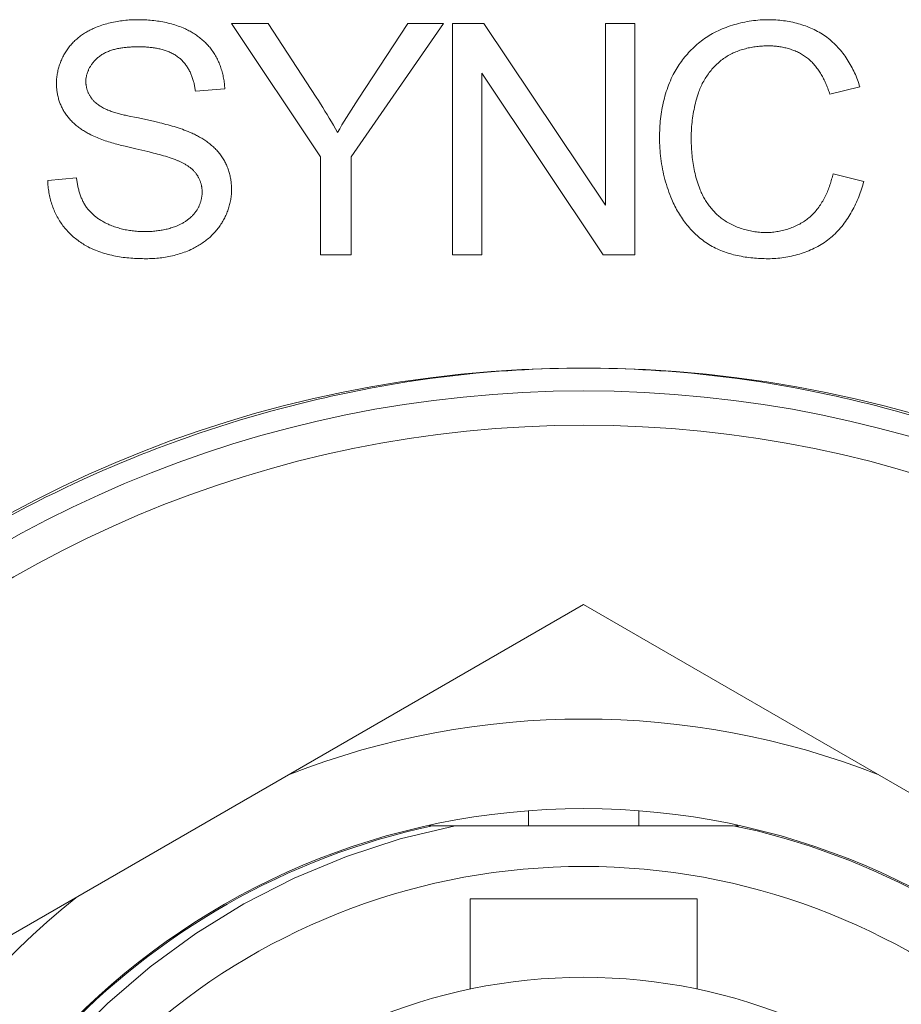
# Model space of a CAD drawing. Header units: millimetres. Extents: x 3925 to 5043, y -86 to 778.
# Tile 307 of 325: x 4845.78 to 4847.7, y 375.79 to 377.94. Entities that reach past the tile are written whole.
import ezdxf

# ---------------------------------------------------------------- set-up
doc = ezdxf.new("R2010")
doc.units = ezdxf.units.MM
doc.header["$LTSCALE"] = 46.255
for name, color, linetype in [('61-8RRB5G101DXF_CONTINUOUS_LINE', 7, 'CONTINUOUS'), ('792-MOLEX-73DXF_CONTINUOUS_LINE', 7, 'CONTINUOUS'), ('H30K-IO-LABEDXF_CONTINUOUS_LINE', 7, 'CONTINUOUS'), ('H30K-REAR-CODXF_CONTINUOUS_LINE', 7, 'CONTINUOUS'), ('LABEL-IO-H30DXF_CONTINUOUS_LINE', 7, 'CONTINUOUS')]:
    doc.layers.add(name, color=color, linetype=linetype)

msp = doc.modelspace()

# ---------------------------------------------------------------- linework, layer by layer
at = {"layer": '61-8RRB5G101DXF_CONTINUOUS_LINE', "color": 7, "linetype": 'Continuous', "lineweight": 0}
for p, q in [((4845.2588, 375.6526), (4847.0088, 376.663)), ((4847.0088, 376.663), (4848.7588, 375.6526))]:
    msp.add_line(p, q, dxfattribs=at)
msp.add_circle((4847.0088, 374.6423), 1.575, dxfattribs=at)
for start, end in [(68.7749, 111.2251), (128.7749, 171.2251)]:
    msp.add_arc((4847.0088, 374.6423), 1.7707, start, end, dxfattribs=at)
at = {"layer": '792-MOLEX-73DXF_CONTINUOUS_LINE', "color": 7, "linetype": 'Continuous', "lineweight": 0}
for p, q in [((4846.8882, 376.2124), (4846.8882, 376.1798)), ((4847.1295, 376.2124), (4847.1295, 376.1798)), ((4846.6716, 376.1798), (4847.335, 376.1798)), ((4847.3461, 376.1798), (4847.3388, 376.1798)), ((4846.7612, 376.0202), (4847.2565, 376.0202)), ((4846.7612, 376.0202), (4846.7612, 375.8231)), ((4847.2565, 376.0202), (4847.2565, 375.8231))]:
    msp.add_line(p, q, dxfattribs=at)
for points in [[(4845.8823, 375.7044), (4845.9689, 375.7918), (4846.0622, 375.872), (4846.1617, 375.9447), (4846.2667, 376.0094), (4846.3766, 376.0655), (4846.4907, 376.1128), (4846.6083, 376.151), (4846.7286, 376.1798)], [(4847.335, 376.1798), (4847.3526, 376.1762), (4847.3701, 376.1724), (4847.3876, 376.1685)]]:
    msp.add_lwpolyline(points, dxfattribs=at)
msp.add_circle((4847.0088, 374.6423), 1.2065, dxfattribs=at)
for radius, start, end in [(1.5725, 102.1111, 241.1628), (1.5725, 77.5943, 77.8889), (1.5725, 298.8372, 76.0639), (1.4487, 288.0439, 251.9561)]:
    msp.add_arc((4847.0088, 374.6423), radius, start, end, dxfattribs=at)
at = {"layer": 'H30K-IO-LABEDXF_CONTINUOUS_LINE', "color": 7, "linetype": 'Continuous', "lineweight": 0}
for p, q in [((4846.2395, 377.9323), (4846.3199, 377.9323)), ((4846.4342, 377.6411), (4846.2395, 377.9323)), ((4846.703, 377.9323), (4846.5012, 377.6411)), ((4846.5167, 377.7674), (4846.625, 377.9323)), ((4846.625, 377.9323), (4846.703, 377.9323)), ((4846.7225, 377.9323), (4846.7912, 377.9323)), ((4846.7225, 377.4271), (4846.7225, 377.9323)), ((4846.7912, 377.9323), (4847.0562, 377.5357)), ((4847.0562, 377.9323), (4847.1204, 377.9323)), ((4847.0562, 377.5357), (4847.0562, 377.9323)), ((4847.1204, 377.9323), (4847.1204, 377.4271)), ((4847.0517, 377.4271), (4846.7867, 377.8236)), ((4846.7867, 377.8236), (4846.7867, 377.4271)), ((4846.2252, 377.7897), (4846.161, 377.7848)), ((4847.6119, 377.7937), (4847.5463, 377.7782)), ((4846.5064, 377.7514), (4846.5167, 377.7674)), ((4846.0162, 377.7303), (4846.0319, 377.727)), ((4846.0396, 377.7254), (4846.0695, 377.7187)), ((4846.0309, 377.6586), (4846.008, 377.6641)), ((4846.0569, 377.6525), (4846.0309, 377.6586)), ((4846.4342, 377.4271), (4846.4342, 377.6411)), ((4846.5012, 377.6411), (4846.5012, 377.4271)), ((4845.8385, 377.5894), (4845.9013, 377.595)), ((4847.5533, 377.6043), (4847.6204, 377.5874)), ((4846.5012, 377.4271), (4846.4342, 377.4271)), ((4846.7867, 377.4271), (4846.7225, 377.4271)), ((4847.1204, 377.4271), (4847.0517, 377.4271)), ((4846.7984, 377.1706), (4846.8246, 377.1727)), ((4847.1932, 377.1727), (4847.2192, 377.1706))]:
    msp.add_line(p, q, dxfattribs=at)
for points in [[(4845.9427, 377.9234), (4845.9462, 377.9248), (4845.9497, 377.9262), (4845.9533, 377.9275), (4845.9569, 377.9287), (4845.9605, 377.9299), (4845.9641, 377.931), (4845.9678, 377.932), (4845.9714, 377.933), (4845.9751, 377.9339), (4845.9788, 377.9347), (4845.9825, 377.9355), (4845.9863, 377.9363), (4845.99, 377.9369), (4845.9938, 377.9375), (4845.9975, 377.9381), (4846.0013, 377.9386), (4846.0051, 377.9391), (4846.0089, 377.9395), (4846.0127, 377.9398), (4846.0165, 377.9401), (4846.0202, 377.9403), (4846.024, 377.9405), (4846.0278, 377.9406), (4846.0316, 377.9407), (4846.0354, 377.9407)], [(4846.0354, 377.9407), (4846.0392, 377.9407), (4846.0431, 377.9406), (4846.047, 377.9405), (4846.0509, 377.9404), (4846.0548, 377.9402), (4846.0587, 377.9399), (4846.0626, 377.9396), (4846.0665, 377.9392), (4846.0704, 377.9388), (4846.0743, 377.9383), (4846.0782, 377.9378), (4846.082, 377.9372), (4846.0859, 377.9366), (4846.0897, 377.9359), (4846.0936, 377.9351), (4846.0974, 377.9343), (4846.1012, 377.9334), (4846.105, 377.9325), (4846.1087, 377.9315), (4846.1125, 377.9304), (4846.1162, 377.9293), (4846.1199, 377.9281), (4846.1236, 377.9268), (4846.1272, 377.9255), (4846.1308, 377.9241), (4846.1344, 377.9226)], [(4846.3199, 377.9323), (4846.4247, 377.7718), (4846.4296, 377.7642), (4846.4344, 377.7566), (4846.4392, 377.7489), (4846.444, 377.7412), (4846.4487, 377.7335), (4846.4533, 377.7257), (4846.4579, 377.7179), (4846.4625, 377.7101), (4846.4669, 377.7022), (4846.4714, 377.6944)], [(4847.2903, 377.9103), (4847.2944, 377.9125), (4847.2986, 377.9146), (4847.3028, 377.9166), (4847.3071, 377.9186), (4847.3114, 377.9205), (4847.3157, 377.9223), (4847.3201, 377.924), (4847.3246, 377.9256), (4847.329, 377.9271), (4847.3335, 377.9286), (4847.3381, 377.93), (4847.3426, 377.9313), (4847.3472, 377.9325), (4847.3518, 377.9336), (4847.3564, 377.9347), (4847.3611, 377.9356), (4847.3657, 377.9365), (4847.3704, 377.9373), (4847.3751, 377.938), (4847.3798, 377.9387), (4847.3845, 377.9392), (4847.3892, 377.9397), (4847.3939, 377.9401), (4847.3985, 377.9404), (4847.4032, 377.9406), (4847.4079, 377.9407), (4847.4126, 377.9407)], [(4847.4126, 377.9407), (4847.4166, 377.9407), (4847.4207, 377.9406), (4847.4248, 377.9404), (4847.4288, 377.9402), (4847.4329, 377.9399), (4847.437, 377.9395), (4847.4411, 377.9391), (4847.4452, 377.9386), (4847.4493, 377.938), (4847.4534, 377.9374), (4847.4574, 377.9366), (4847.4615, 377.9359), (4847.4656, 377.935), (4847.4696, 377.9341), (4847.4736, 377.9331), (4847.4776, 377.932), (4847.4816, 377.9308), (4847.4855, 377.9296), (4847.4895, 377.9283), (4847.4933, 377.927), (4847.4972, 377.9255), (4847.501, 377.924), (4847.5048, 377.9224), (4847.5085, 377.9207), (4847.5122, 377.919), (4847.5159, 377.9171), (4847.5195, 377.9152), (4847.523, 377.9133), (4847.5265, 377.9112), (4847.53, 377.9091), (4847.5334, 377.9068), (4847.5367, 377.9045), (4847.5399, 377.9022)], [(4845.8793, 377.8729), (4845.8808, 377.8751), (4845.8823, 377.8772), (4845.8838, 377.8793), (4845.8855, 377.8814), (4845.8871, 377.8834), (4845.8888, 377.8854), (4845.8906, 377.8874), (4845.8924, 377.8894), (4845.8942, 377.8913), (4845.8961, 377.8931), (4845.8981, 377.895), (4845.9, 377.8968), (4845.902, 377.8985), (4845.9041, 377.9003), (4845.9061, 377.9019), (4845.9082, 377.9036), (4845.9104, 377.9052), (4845.9125, 377.9068), (4845.9147, 377.9083), (4845.917, 377.9098), (4845.9192, 377.9112), (4845.9215, 377.9127), (4845.9238, 377.914), (4845.9261, 377.9154), (4845.9284, 377.9166), (4845.9308, 377.9179), (4845.9331, 377.9191), (4845.9355, 377.9202), (4845.9379, 377.9213), (4845.9403, 377.9224), (4845.9427, 377.9234)], [(4846.1344, 377.9226), (4846.1369, 377.9215), (4846.1394, 377.9204), (4846.1419, 377.9192), (4846.1444, 377.918), (4846.1468, 377.9167), (4846.1493, 377.9154), (4846.1517, 377.914), (4846.1541, 377.9126), (4846.1565, 377.9112), (4846.1589, 377.9097), (4846.1612, 377.9082), (4846.1635, 377.9066), (4846.1658, 377.905), (4846.168, 377.9033), (4846.1702, 377.9016), (4846.1724, 377.8999), (4846.1746, 377.8981), (4846.1767, 377.8963), (4846.1788, 377.8944), (4846.1808, 377.8925), (4846.1828, 377.8906), (4846.1848, 377.8886), (4846.1867, 377.8866), (4846.1886, 377.8846), (4846.1904, 377.8825), (4846.1922, 377.8804), (4846.1939, 377.8782), (4846.1956, 377.8761), (4846.1972, 377.8738), (4846.1988, 377.8716), (4846.2003, 377.8693)], [(4847.2046, 377.821), (4847.2065, 377.8247), (4847.2085, 377.8283), (4847.2106, 377.8319), (4847.2127, 377.8354), (4847.215, 377.839), (4847.2173, 377.8425), (4847.2196, 377.8459), (4847.2221, 377.8493), (4847.2246, 377.8527), (4847.2271, 377.856), (4847.2298, 377.8593), (4847.2325, 377.8626), (4847.2352, 377.8657), (4847.2381, 377.8689), (4847.2409, 377.8719), (4847.2439, 377.875), (4847.2469, 377.8779), (4847.2499, 377.8808), (4847.253, 377.8837), (4847.2562, 377.8864), (4847.2594, 377.8892), (4847.2627, 377.8918), (4847.266, 377.8944), (4847.2693, 377.8969), (4847.2727, 377.8993), (4847.2761, 377.9017), (4847.2796, 377.9039), (4847.2831, 377.9061), (4847.2867, 377.9082), (4847.2903, 377.9103)], [(4847.5399, 377.9022), (4847.5432, 377.8997), (4847.5463, 377.8971), (4847.5495, 377.8945), (4847.5525, 377.8917), (4847.5555, 377.8889), (4847.5585, 377.8861), (4847.5613, 377.8831), (4847.5641, 377.8801), (4847.5669, 377.877), (4847.5696, 377.8739), (4847.5722, 377.8707), (4847.5748, 377.8674), (4847.5773, 377.8641), (4847.5797, 377.8607), (4847.5821, 377.8573), (4847.5844, 377.8538), (4847.5867, 377.8503), (4847.5888, 377.8467), (4847.591, 377.8431), (4847.593, 377.8395), (4847.595, 377.8358), (4847.5969, 377.8321), (4847.5987, 377.8284), (4847.6005, 377.8246), (4847.6021, 377.8208), (4847.6038, 377.817), (4847.6053, 377.8131), (4847.6068, 377.8093), (4847.6082, 377.8054), (4847.6095, 377.8015), (4847.6107, 377.7976), (4847.6119, 377.7937)], [(4845.8576, 377.8013), (4845.8576, 377.8038), (4845.8577, 377.8064), (4845.8578, 377.809), (4845.858, 377.8116), (4845.8583, 377.8142), (4845.8586, 377.8168), (4845.859, 377.8194), (4845.8594, 377.822), (4845.8598, 377.8246), (4845.8604, 377.8271), (4845.8609, 377.8297), (4845.8616, 377.8323), (4845.8622, 377.8348), (4845.8629, 377.8373), (4845.8637, 377.8398), (4845.8645, 377.8424), (4845.8654, 377.8448), (4845.8663, 377.8473), (4845.8673, 377.8498), (4845.8683, 377.8522), (4845.8693, 377.8546), (4845.8704, 377.857), (4845.8716, 377.8593), (4845.8728, 377.8617), (4845.874, 377.864), (4845.8753, 377.8662), (4845.8766, 377.8685), (4845.8779, 377.8707), (4845.8793, 377.8729)], [(4846.038, 377.8815), (4846.0357, 377.8814), (4846.0334, 377.8814), (4846.0311, 377.8814), (4846.0287, 377.8813), (4846.0264, 377.8813), (4846.0241, 377.8812), (4846.0217, 377.8811), (4846.0194, 377.881), (4846.017, 377.8808), (4846.0147, 377.8807), (4846.0123, 377.8805), (4846.0099, 377.8803), (4846.0076, 377.88), (4846.0052, 377.8797), (4846.0029, 377.8794), (4846.0005, 377.8791), (4845.9982, 377.8788), (4845.9959, 377.8784), (4845.9935, 377.8779), (4845.9912, 377.8775), (4845.9889, 377.877), (4845.9867, 377.8765), (4845.9844, 377.8759), (4845.9821, 377.8753), (4845.9799, 377.8746), (4845.9777, 377.8739), (4845.9755, 377.8732), (4845.9733, 377.8724), (4845.9712, 377.8716), (4845.9691, 377.8707), (4845.967, 377.8698), (4845.9649, 377.8688), (4845.9629, 377.8678), (4845.9609, 377.8668), (4845.9589, 377.8656), (4845.9569, 377.8645), (4845.955, 377.8632), (4845.9532, 377.862), (4845.9513, 377.8606), (4845.9495, 377.8592)], [(4846.126, 377.857), (4846.1242, 377.8585), (4846.1223, 377.8599), (4846.1204, 377.8612), (4846.1185, 377.8625), (4846.1165, 377.8638), (4846.1145, 377.865), (4846.1124, 377.8661), (4846.1104, 377.8672), (4846.1082, 377.8682), (4846.1061, 377.8692), (4846.1039, 377.8702), (4846.1017, 377.8711), (4846.0995, 377.8719), (4846.0973, 377.8728), (4846.095, 377.8735), (4846.0927, 377.8743), (4846.0904, 377.8749), (4846.0881, 377.8756), (4846.0858, 377.8762), (4846.0834, 377.8768), (4846.0811, 377.8773), (4846.0787, 377.8778), (4846.0763, 377.8782), (4846.0739, 377.8787), (4846.0715, 377.8791), (4846.0691, 377.8794), (4846.0667, 377.8797), (4846.0643, 377.88), (4846.0619, 377.8803), (4846.0595, 377.8805), (4846.0571, 377.8807), (4846.0546, 377.8809), (4846.0522, 377.8811), (4846.0498, 377.8812), (4846.0474, 377.8813), (4846.0451, 377.8814), (4846.0427, 377.8814), (4846.0403, 377.8814), (4846.038, 377.8815)], [(4846.2003, 377.8693), (4846.2019, 377.8669), (4846.2034, 377.8645), (4846.2049, 377.862), (4846.2063, 377.8594), (4846.2076, 377.8569), (4846.209, 377.8543), (4846.2102, 377.8517), (4846.2114, 377.849), (4846.2126, 377.8463), (4846.2137, 377.8436), (4846.2148, 377.8409), (4846.2158, 377.8382), (4846.2167, 377.8354), (4846.2176, 377.8326), (4846.2185, 377.8298), (4846.2193, 377.827), (4846.2201, 377.8242), (4846.2208, 377.8214), (4846.2214, 377.8185), (4846.222, 377.8156), (4846.2226, 377.8128), (4846.2231, 377.8099), (4846.2236, 377.807), (4846.224, 377.8041), (4846.2243, 377.8013), (4846.2246, 377.7984), (4846.2248, 377.7955), (4846.225, 377.7926), (4846.2252, 377.7897)], [(4847.4114, 377.8836), (4847.4084, 377.8836), (4847.4053, 377.8835), (4847.4022, 377.8834), (4847.3991, 377.8832), (4847.396, 377.883), (4847.3929, 377.8827), (4847.3898, 377.8824), (4847.3867, 377.8821), (4847.3836, 377.8817), (4847.3805, 377.8812), (4847.3774, 377.8807), (4847.3743, 377.8801), (4847.3712, 377.8795), (4847.3681, 377.8789), (4847.3651, 377.8782), (4847.362, 377.8774), (4847.359, 377.8766), (4847.356, 377.8757), (4847.353, 377.8748), (4847.35, 377.8738), (4847.3471, 377.8727), (4847.3442, 377.8716), (4847.3413, 377.8705), (4847.3384, 377.8693), (4847.3356, 377.868), (4847.3328, 377.8667), (4847.33, 377.8653), (4847.3273, 377.8638), (4847.3246, 377.8623), (4847.322, 377.8608), (4847.3194, 377.8591), (4847.3168, 377.8575), (4847.3143, 377.8557)], [(4847.4954, 377.8584), (4847.4933, 377.8599), (4847.4912, 377.8614), (4847.489, 377.8628), (4847.4868, 377.8642), (4847.4846, 377.8655), (4847.4823, 377.8668), (4847.48, 377.868), (4847.4777, 377.8692), (4847.4754, 377.8703), (4847.473, 377.8714), (4847.4706, 377.8724), (4847.4681, 377.8734), (4847.4657, 377.8743), (4847.4632, 377.8752), (4847.4607, 377.8761), (4847.4582, 377.8769), (4847.4556, 377.8776), (4847.4531, 377.8783), (4847.4505, 377.879), (4847.4479, 377.8796), (4847.4453, 377.8801), (4847.4427, 377.8806), (4847.4401, 377.8811), (4847.4375, 377.8816), (4847.4349, 377.8819), (4847.4323, 377.8823), (4847.4297, 377.8826), (4847.427, 377.8829), (4847.4244, 377.8831), (4847.4218, 377.8833), (4847.4192, 377.8834), (4847.4166, 377.8835), (4847.414, 377.8836), (4847.4114, 377.8836)], [(4845.9495, 377.8592), (4845.9483, 377.8582), (4845.9471, 377.8572), (4845.946, 377.8562), (4845.9448, 377.8551), (4845.9437, 377.854), (4845.9426, 377.8529), (4845.9415, 377.8517), (4845.9404, 377.8505), (4845.9393, 377.8493), (4845.9383, 377.8481), (4845.9373, 377.8468), (4845.9363, 377.8455), (4845.9354, 377.8442), (4845.9344, 377.8429), (4845.9335, 377.8415), (4845.9326, 377.8402), (4845.9318, 377.8388), (4845.9309, 377.8374), (4845.9301, 377.836), (4845.9294, 377.8345), (4845.9286, 377.8331), (4845.9279, 377.8316), (4845.9273, 377.8301), (4845.9266, 377.8287), (4845.926, 377.8272), (4845.9255, 377.8257), (4845.925, 377.8241), (4845.9245, 377.8226), (4845.924, 377.8211), (4845.9236, 377.8195), (4845.9232, 377.818), (4845.9229, 377.8165), (4845.9226, 377.8149), (4845.9223, 377.8134), (4845.9221, 377.8118), (4845.922, 377.8103), (4845.9219, 377.8087), (4845.9218, 377.8072), (4845.9218, 377.8056)], [(4846.161, 377.7848), (4846.1607, 377.7869), (4846.1604, 377.789), (4846.1601, 377.7911), (4846.1598, 377.7933), (4846.1594, 377.7954), (4846.159, 377.7975), (4846.1585, 377.7996), (4846.158, 377.8017), (4846.1575, 377.8039), (4846.1569, 377.806), (4846.1563, 377.8081), (4846.1557, 377.8102), (4846.155, 377.8123), (4846.1543, 377.8144), (4846.1536, 377.8164), (4846.1528, 377.8185), (4846.152, 377.8205), (4846.1511, 377.8225), (4846.1502, 377.8245), (4846.1493, 377.8265), (4846.1483, 377.8285), (4846.1473, 377.8304), (4846.1462, 377.8323), (4846.1452, 377.8342), (4846.144, 377.8361), (4846.1429, 377.8379), (4846.1417, 377.8397), (4846.1405, 377.8415), (4846.1392, 377.8432), (4846.1379, 377.8449), (4846.1365, 377.8465), (4846.1352, 377.8482), (4846.1337, 377.8497), (4846.1323, 377.8513), (4846.1308, 377.8528), (4846.1292, 377.8542), (4846.1277, 377.8556), (4846.126, 377.857)], [(4847.3143, 377.8557), (4847.3118, 377.8539), (4847.3093, 377.852), (4847.3069, 377.85), (4847.3045, 377.848), (4847.3022, 377.846), (4847.2999, 377.8438), (4847.2976, 377.8416), (4847.2954, 377.8394), (4847.2932, 377.8371), (4847.2911, 377.8348), (4847.289, 377.8324), (4847.287, 377.83), (4847.285, 377.8276), (4847.283, 377.8251), (4847.2811, 377.8225), (4847.2793, 377.8199), (4847.2775, 377.8173), (4847.2758, 377.8147), (4847.2741, 377.812), (4847.2725, 377.8093), (4847.2709, 377.8065), (4847.2694, 377.8038), (4847.2679, 377.801), (4847.2665, 377.7981), (4847.2652, 377.7953), (4847.2639, 377.7924), (4847.2627, 377.7895), (4847.2616, 377.7866), (4847.2605, 377.7837), (4847.2595, 377.7808)], [(4847.5463, 377.7782), (4847.5455, 377.7808), (4847.5446, 377.7834), (4847.5437, 377.786), (4847.5428, 377.7886), (4847.5418, 377.7912), (4847.5408, 377.7937), (4847.5398, 377.7963), (4847.5387, 377.7989), (4847.5376, 377.8014), (4847.5364, 377.804), (4847.5353, 377.8065), (4847.5341, 377.809), (4847.5328, 377.8115), (4847.5315, 377.814), (4847.5302, 377.8165), (4847.5288, 377.8189), (4847.5274, 377.8213), (4847.526, 377.8237), (4847.5245, 377.826), (4847.523, 377.8284), (4847.5215, 377.8306), (4847.5199, 377.8329), (4847.5182, 377.8351), (4847.5166, 377.8373), (4847.5149, 377.8395), (4847.5131, 377.8416), (4847.5113, 377.8436), (4847.5095, 377.8457), (4847.5076, 377.8476), (4847.5057, 377.8496), (4847.5037, 377.8514), (4847.5017, 377.8533), (4847.4996, 377.855), (4847.4975, 377.8567), (4847.4954, 377.8584)], [(4847.1745, 377.6834), (4847.1745, 377.6885), (4847.1746, 377.6935), (4847.1748, 377.6986), (4847.175, 377.7036), (4847.1753, 377.7087), (4847.1757, 377.7138), (4847.1762, 377.7189), (4847.1767, 377.7239), (4847.1773, 377.729), (4847.178, 377.7341), (4847.1787, 377.7391), (4847.1796, 377.7441), (4847.1805, 377.7492), (4847.1815, 377.7542), (4847.1826, 377.7591), (4847.1837, 377.7641), (4847.185, 377.769), (4847.1863, 377.774), (4847.1877, 377.7788), (4847.1892, 377.7837), (4847.1908, 377.7885), (4847.1925, 377.7933), (4847.1943, 377.798), (4847.1962, 377.8027), (4847.1981, 377.8073), (4847.2002, 377.812), (4847.2023, 377.8165), (4847.2046, 377.821)], [(4845.8753, 377.7384), (4845.8741, 377.7403), (4845.873, 377.7422), (4845.8719, 377.7442), (4845.8708, 377.7462), (4845.8698, 377.7482), (4845.8688, 377.7503), (4845.8678, 377.7524), (4845.8669, 377.7545), (4845.8661, 377.7566), (4845.8653, 377.7587), (4845.8645, 377.7609), (4845.8637, 377.763), (4845.863, 377.7652), (4845.8624, 377.7674), (4845.8618, 377.7696), (4845.8612, 377.7719), (4845.8607, 377.7741), (4845.8602, 377.7763), (4845.8597, 377.7786), (4845.8593, 377.7809), (4845.8589, 377.7831), (4845.8586, 377.7854), (4845.8583, 377.7877), (4845.8581, 377.7899), (4845.8579, 377.7922), (4845.8578, 377.7945), (4845.8577, 377.7967), (4845.8576, 377.799), (4845.8576, 377.8013)], [(4845.9218, 377.8056), (4845.9218, 377.8042), (4845.9218, 377.8029), (4845.9219, 377.8015), (4845.922, 377.8001), (4845.9222, 377.7988), (4845.9224, 377.7974), (4845.9226, 377.796), (4845.9229, 377.7946), (4845.9231, 377.7933), (4845.9235, 377.7919), (4845.9238, 377.7905), (4845.9242, 377.7892), (4845.9246, 377.7878), (4845.925, 377.7865), (4845.9255, 377.7851), (4845.926, 377.7838), (4845.9265, 377.7825), (4845.9271, 377.7812), (4845.9276, 377.7799), (4845.9282, 377.7786), (4845.9289, 377.7773), (4845.9295, 377.7761), (4845.9302, 377.7749), (4845.9309, 377.7736), (4845.9317, 377.7724), (4845.9324, 377.7713), (4845.9332, 377.7701), (4845.9341, 377.769), (4845.9349, 377.7679), (4845.9358, 377.7668), (4845.9366, 377.7657), (4845.9376, 377.7647), (4845.9385, 377.7637), (4845.9394, 377.7627), (4845.9404, 377.7617), (4845.9414, 377.7608)], [(4847.2595, 377.7808), (4847.258, 377.7764), (4847.2566, 377.7719), (4847.2553, 377.7674), (4847.2541, 377.7628), (4847.2529, 377.7583), (4847.2518, 377.7537), (4847.2507, 377.7491), (4847.2498, 377.7445), (4847.2489, 377.7399), (4847.248, 377.7353), (4847.2473, 377.7306), (4847.2466, 377.7259), (4847.246, 377.7213), (4847.2454, 377.7166), (4847.2449, 377.7119), (4847.2445, 377.7072), (4847.2442, 377.7025), (4847.244, 377.6978), (4847.2438, 377.6932), (4847.2437, 377.6885), (4847.2436, 377.6838)], [(4845.9414, 377.7608), (4845.9434, 377.7591), (4845.9454, 377.7574), (4845.9474, 377.7559), (4845.9495, 377.7544), (4845.9517, 377.7529), (4845.9538, 377.7515), (4845.956, 377.7502), (4845.9583, 377.7489), (4845.9606, 377.7477), (4845.9629, 377.7465), (4845.9652, 377.7454), (4845.9676, 377.7443), (4845.97, 377.7433), (4845.9724, 377.7423), (4845.9749, 377.7413), (4845.9773, 377.7404), (4845.9798, 377.7396), (4845.9823, 377.7387), (4845.9849, 377.7379), (4845.9874, 377.7372), (4845.99, 377.7364), (4845.9926, 377.7357), (4845.9952, 377.735), (4845.9978, 377.7344), (4846.0004, 377.7337), (4846.003, 377.7331), (4846.0056, 377.7325), (4846.0082, 377.7319), (4846.0109, 377.7314), (4846.0162, 377.7303)], [(4845.9291, 377.6912), (4845.927, 377.6923), (4845.9249, 377.6935), (4845.9228, 377.6947), (4845.9207, 377.6959), (4845.9186, 377.6971), (4845.9166, 377.6984), (4845.9146, 377.6997), (4845.9126, 377.7011), (4845.9106, 377.7025), (4845.9086, 377.7039), (4845.9066, 377.7053), (4845.9047, 377.7068), (4845.9028, 377.7083), (4845.9009, 377.7098), (4845.8991, 377.7114), (4845.8972, 377.713), (4845.8954, 377.7146), (4845.8937, 377.7162), (4845.8919, 377.7179), (4845.8902, 377.7196), (4845.8885, 377.7214), (4845.8869, 377.7231), (4845.8853, 377.7249), (4845.8838, 377.7268), (4845.8822, 377.7286), (4845.8808, 377.7305), (4845.8793, 377.7324), (4845.878, 377.7344), (4845.8766, 377.7364), (4845.8753, 377.7384)], [(4846.4714, 377.6944), (4846.4762, 377.7026), (4846.4811, 377.7108), (4846.4861, 377.719), (4846.4911, 377.7271), (4846.4961, 377.7352), (4846.5012, 377.7433), (4846.5064, 377.7514)], [(4846.0319, 377.727), (4846.0371, 377.726), (4846.0396, 377.7254)], [(4846.0695, 377.7187), (4846.0786, 377.7166), (4846.0832, 377.7155), (4846.0877, 377.7144), (4846.0923, 377.7133), (4846.0968, 377.7121), (4846.1013, 377.7109), (4846.1058, 377.7097), (4846.1103, 377.7084), (4846.1148, 377.7071), (4846.1192, 377.7057), (4846.1237, 377.7043), (4846.1281, 377.7028), (4846.1325, 377.7013), (4846.1368, 377.6997), (4846.1412, 377.698), (4846.1455, 377.6963), (4846.1498, 377.6945), (4846.154, 377.6926)], [(4846.008, 377.6641), (4846.0006, 377.6659), (4845.9969, 377.6669), (4845.9932, 377.6678), (4845.9895, 377.6688), (4845.9858, 377.6698), (4845.9822, 377.6708), (4845.9785, 377.6719), (4845.9748, 377.673), (4845.9712, 377.6741), (4845.9676, 377.6752), (4845.964, 377.6764), (4845.9604, 377.6777), (4845.9568, 377.6789), (4845.9532, 377.6803), (4845.9497, 377.6817), (4845.9462, 377.6831), (4845.9427, 377.6846), (4845.9393, 377.6861), (4845.9358, 377.6878), (4845.9324, 377.6894), (4845.9291, 377.6912)], [(4846.154, 377.6926), (4846.1564, 377.6915), (4846.1587, 377.6904), (4846.1611, 377.6892), (4846.1634, 377.688), (4846.1657, 377.6868), (4846.168, 377.6855), (4846.1703, 377.6842), (4846.1726, 377.6829), (4846.1749, 377.6816), (4846.1771, 377.6802), (4846.1793, 377.6788), (4846.1816, 377.6773), (4846.1837, 377.6758), (4846.1859, 377.6743), (4846.1881, 377.6727), (4846.1902, 377.6712), (4846.1923, 377.6695), (4846.1943, 377.6679), (4846.1963, 377.6662), (4846.1983, 377.6645), (4846.2003, 377.6627), (4846.2022, 377.661), (4846.2041, 377.6591), (4846.2059, 377.6573), (4846.2077, 377.6554), (4846.2095, 377.6535), (4846.2112, 377.6515), (4846.2129, 377.6495), (4846.2145, 377.6475), (4846.2161, 377.6454), (4846.2176, 377.6433), (4846.219, 377.6412)], [(4847.2012, 377.5481), (4847.199, 377.5534), (4847.1969, 377.5588), (4847.1949, 377.5642), (4847.193, 377.5696), (4847.1912, 377.5751), (4847.1895, 377.5806), (4847.1878, 377.5862), (4847.1863, 377.5918), (4847.1849, 377.5974), (4847.1835, 377.603), (4847.1823, 377.6087), (4847.1811, 377.6144), (4847.1801, 377.6201), (4847.1791, 377.6258), (4847.1782, 377.6316), (4847.1774, 377.6373), (4847.1767, 377.6431), (4847.1761, 377.6488), (4847.1756, 377.6546), (4847.1752, 377.6604), (4847.1749, 377.6661), (4847.1747, 377.6719), (4847.1745, 377.6777), (4847.1745, 377.6834)], [(4847.2436, 377.6838), (4847.2436, 377.6794), (4847.2437, 377.675), (4847.2438, 377.6706), (4847.244, 377.6662), (4847.2442, 377.6618), (4847.2445, 377.6574), (4847.2448, 377.653), (4847.2451, 377.6486), (4847.2455, 377.6441), (4847.246, 377.6397), (4847.2466, 377.6354), (4847.2471, 377.631), (4847.2478, 377.6266), (4847.2485, 377.6222), (4847.2493, 377.6179), (4847.2501, 377.6135), (4847.251, 377.6092), (4847.252, 377.6049), (4847.253, 377.6006), (4847.2541, 377.5964), (4847.2553, 377.5921), (4847.2566, 377.5879), (4847.2579, 377.5837), (4847.2593, 377.5796), (4847.2608, 377.5755), (4847.2623, 377.5714)], [(4846.1165, 377.6351), (4846.1124, 377.6367), (4846.1082, 377.6382), (4846.104, 377.6396), (4846.0998, 377.641), (4846.0955, 377.6423), (4846.0913, 377.6436), (4846.087, 377.6448), (4846.0827, 377.646), (4846.0784, 377.6472), (4846.0741, 377.6483), (4846.0698, 377.6494), (4846.0655, 377.6505), (4846.0569, 377.6525)], [(4846.162, 377.6054), (4846.161, 377.6066), (4846.16, 377.6078), (4846.1589, 377.609), (4846.1578, 377.6102), (4846.1567, 377.6113), (4846.1556, 377.6124), (4846.1544, 377.6135), (4846.1532, 377.6146), (4846.152, 377.6156), (4846.1507, 377.6167), (4846.1495, 377.6176), (4846.1482, 377.6186), (4846.1469, 377.6196), (4846.1455, 377.6205), (4846.1442, 377.6214), (4846.1428, 377.6223), (4846.1414, 377.6231), (4846.14, 377.624), (4846.1386, 377.6248), (4846.1372, 377.6256), (4846.1358, 377.6264), (4846.1343, 377.6272), (4846.1329, 377.6279), (4846.1314, 377.6287), (4846.1299, 377.6294), (4846.1285, 377.6301), (4846.127, 377.6308), (4846.1255, 377.6314), (4846.124, 377.6321), (4846.1225, 377.6327), (4846.121, 377.6333), (4846.1195, 377.6339), (4846.118, 377.6345), (4846.1165, 377.6351)], [(4846.219, 377.6412), (4846.2204, 377.6391), (4846.2217, 377.637), (4846.223, 377.6349), (4846.2243, 377.6327), (4846.2254, 377.6305), (4846.2266, 377.6282), (4846.2277, 377.626), (4846.2287, 377.6237), (4846.2297, 377.6214), (4846.2307, 377.619), (4846.2316, 377.6167), (4846.2324, 377.6143), (4846.2333, 377.6119), (4846.234, 377.6094), (4846.2347, 377.607), (4846.2354, 377.6046), (4846.2361, 377.6021), (4846.2366, 377.5996), (4846.2372, 377.5971), (4846.2377, 377.5946), (4846.2381, 377.5921), (4846.2385, 377.5896), (4846.2389, 377.5871), (4846.2392, 377.5846), (4846.2394, 377.5821), (4846.2396, 377.5796), (4846.2398, 377.5771), (4846.2399, 377.5746), (4846.24, 377.5721), (4846.24, 377.5696)], [(4846.1758, 377.564), (4846.1758, 377.5654), (4846.1757, 377.5668), (4846.1756, 377.5682), (4846.1755, 377.5696), (4846.1754, 377.571), (4846.1752, 377.5725), (4846.175, 377.5739), (4846.1748, 377.5753), (4846.1746, 377.5767), (4846.1743, 377.5781), (4846.174, 377.5795), (4846.1736, 377.5809), (4846.1733, 377.5823), (4846.1729, 377.5837), (4846.1725, 377.5851), (4846.172, 377.5865), (4846.1715, 377.5878), (4846.171, 377.5892), (4846.1705, 377.5905), (4846.1699, 377.5919), (4846.1693, 377.5932), (4846.1687, 377.5945), (4846.1681, 377.5958), (4846.1674, 377.597), (4846.1667, 377.5983), (4846.166, 377.5995), (4846.1653, 377.6007), (4846.1645, 377.6019), (4846.1637, 377.6031), (4846.1629, 377.6042), (4846.162, 377.6054)], [(4845.8663, 377.4987), (4845.8645, 377.5015), (4845.8628, 377.5042), (4845.8611, 377.5071), (4845.8595, 377.51), (4845.858, 377.5129), (4845.8565, 377.5158), (4845.8551, 377.5188), (4845.8537, 377.5218), (4845.8524, 377.5249), (4845.8511, 377.5279), (4845.8499, 377.531), (4845.8488, 377.5342), (4845.8477, 377.5373), (4845.8467, 377.5405), (4845.8457, 377.5437), (4845.8448, 377.5469), (4845.844, 377.5501), (4845.8432, 377.5533), (4845.8425, 377.5566), (4845.8418, 377.5598), (4845.8412, 377.5631), (4845.8407, 377.5664), (4845.8402, 377.5697), (4845.8397, 377.573), (4845.8394, 377.5762), (4845.8391, 377.5795), (4845.8388, 377.5828), (4845.8386, 377.5861), (4845.8385, 377.5894)], [(4845.9013, 377.595), (4845.9016, 377.5928), (4845.9019, 377.5906), (4845.9022, 377.5884), (4845.9025, 377.5862), (4845.9029, 377.5841), (4845.9033, 377.5819), (4845.9037, 377.5797), (4845.9042, 377.5775), (4845.9046, 377.5753), (4845.9051, 377.5731), (4845.9057, 377.571), (4845.9062, 377.5688), (4845.9068, 377.5667), (4845.9074, 377.5645), (4845.9081, 377.5624), (4845.9088, 377.5603), (4845.9095, 377.5582), (4845.9103, 377.5561), (4845.9111, 377.554), (4845.9119, 377.5519), (4845.9127, 377.5499), (4845.9136, 377.5478), (4845.9146, 377.5458), (4845.9155, 377.5439), (4845.9165, 377.5419), (4845.9176, 377.5399), (4845.9187, 377.538), (4845.9198, 377.5361), (4845.9209, 377.5343), (4845.9221, 377.5324)], [(4847.5008, 377.5081), (4847.5032, 377.5101), (4847.5055, 377.5123), (4847.5078, 377.5144), (4847.51, 377.5166), (4847.5121, 377.5189), (4847.5142, 377.5213), (4847.5163, 377.5237), (4847.5183, 377.5261), (4847.5202, 377.5286), (4847.5221, 377.5312), (4847.524, 377.5338), (4847.5258, 377.5364), (4847.5275, 377.5391), (4847.5292, 377.5418), (4847.5308, 377.5445), (4847.5324, 377.5473), (4847.5339, 377.5502), (4847.5354, 377.553), (4847.5369, 377.5559), (4847.5383, 377.5588), (4847.5396, 377.5617), (4847.5409, 377.5647), (4847.5421, 377.5677), (4847.5433, 377.5707), (4847.5445, 377.5737), (4847.5456, 377.5767), (4847.5466, 377.5798), (4847.5476, 377.5828), (4847.5486, 377.5859), (4847.5495, 377.5889), (4847.5503, 377.592), (4847.5512, 377.5951), (4847.5519, 377.5981), (4847.5527, 377.6012), (4847.5533, 377.6043)], [(4847.6204, 377.5874), (4847.6193, 377.5832), (4847.6181, 377.579), (4847.6169, 377.5748), (4847.6156, 377.5707), (4847.6142, 377.5665), (4847.6128, 377.5624), (4847.6113, 377.5582), (4847.6097, 377.5541), (4847.608, 377.55), (4847.6063, 377.5459), (4847.6046, 377.5419), (4847.6027, 377.5379), (4847.6008, 377.5339), (4847.5988, 377.5299), (4847.5968, 377.526), (4847.5946, 377.5221), (4847.5925, 377.5183), (4847.5902, 377.5145), (4847.5879, 377.5107), (4847.5855, 377.507), (4847.583, 377.5033), (4847.5805, 377.4997), (4847.5779, 377.4962), (4847.5752, 377.4927), (4847.5725, 377.4893), (4847.5697, 377.486), (4847.5669, 377.4827), (4847.5639, 377.4795), (4847.5609, 377.4763), (4847.5578, 377.4733), (4847.5547, 377.4703), (4847.5515, 377.4674), (4847.5482, 377.4646), (4847.5449, 377.4619)], [(4846.1614, 377.5207), (4846.1623, 377.5219), (4846.1631, 377.5231), (4846.1639, 377.5244), (4846.1647, 377.5256), (4846.1654, 377.5269), (4846.1662, 377.5282), (4846.1669, 377.5295), (4846.1676, 377.5309), (4846.1682, 377.5322), (4846.1689, 377.5336), (4846.1695, 377.5349), (4846.1701, 377.5363), (4846.1706, 377.5377), (4846.1712, 377.5391), (4846.1717, 377.5405), (4846.1722, 377.542), (4846.1726, 377.5434), (4846.173, 377.5448), (4846.1734, 377.5463), (4846.1738, 377.5478), (4846.1741, 377.5492), (4846.1744, 377.5507), (4846.1747, 377.5522), (4846.175, 377.5536), (4846.1752, 377.5551), (4846.1754, 377.5566), (4846.1755, 377.5581), (4846.1756, 377.5595), (4846.1757, 377.561), (4846.1758, 377.5625), (4846.1758, 377.564)], [(4846.24, 377.5696), (4846.24, 377.5669), (4846.2399, 377.5641), (4846.2397, 377.5614), (4846.2395, 377.5586), (4846.2392, 377.5559), (4846.2389, 377.5531), (4846.2385, 377.5504), (4846.2381, 377.5477), (4846.2376, 377.5449), (4846.237, 377.5422), (4846.2364, 377.5395), (4846.2358, 377.5368), (4846.235, 377.5341), (4846.2343, 377.5314), (4846.2334, 377.5288), (4846.2326, 377.5261), (4846.2317, 377.5235), (4846.2307, 377.5209), (4846.2297, 377.5183), (4846.2286, 377.5157), (4846.2275, 377.5131), (4846.2263, 377.5106), (4846.2251, 377.5081), (4846.2239, 377.5056), (4846.2226, 377.5032), (4846.2212, 377.5008), (4846.2198, 377.4984), (4846.2184, 377.4961), (4846.2169, 377.4938)], [(4847.2623, 377.5714), (4847.2634, 377.5687), (4847.2645, 377.5661), (4847.2656, 377.5636), (4847.2668, 377.561), (4847.268, 377.5584), (4847.2693, 377.5559), (4847.2707, 377.5534), (4847.272, 377.5509), (4847.2735, 377.5484), (4847.275, 377.5459), (4847.2765, 377.5435), (4847.2781, 377.5411), (4847.2797, 377.5387), (4847.2814, 377.5364), (4847.2831, 377.534), (4847.2848, 377.5317), (4847.2866, 377.5295), (4847.2884, 377.5273), (4847.2903, 377.5251), (4847.2922, 377.523), (4847.2942, 377.5209), (4847.2962, 377.5188), (4847.2982, 377.5168), (4847.3003, 377.5148), (4847.3024, 377.5129), (4847.3045, 377.5111), (4847.3067, 377.5092), (4847.3089, 377.5075), (4847.3112, 377.5058), (4847.3135, 377.5041), (4847.3158, 377.5025), (4847.3181, 377.501), (4847.3205, 377.4995)], [(4847.2789, 377.4519), (4847.2756, 377.4541), (4847.2723, 377.4564), (4847.2691, 377.4588), (4847.2659, 377.4612), (4847.2628, 377.4637), (4847.2597, 377.4663), (4847.2567, 377.469), (4847.2537, 377.4717), (4847.2508, 377.4745), (4847.2479, 377.4774), (4847.2451, 377.4803), (4847.2423, 377.4833), (4847.2396, 377.4863), (4847.237, 377.4894), (4847.2344, 377.4926), (4847.2318, 377.4958), (4847.2293, 377.499), (4847.2269, 377.5023), (4847.2246, 377.5056), (4847.2223, 377.509), (4847.22, 377.5124), (4847.2179, 377.5158), (4847.2157, 377.5193), (4847.2137, 377.5228), (4847.2117, 377.5264), (4847.2098, 377.5299), (4847.2079, 377.5335), (4847.2061, 377.5371), (4847.2044, 377.5408), (4847.2028, 377.5444), (4847.2012, 377.5481)], [(4845.9221, 377.5324), (4845.9233, 377.5308), (4845.9245, 377.5291), (4845.9257, 377.5276), (4845.927, 377.526), (4845.9283, 377.5244), (4845.9296, 377.5229), (4845.931, 377.5214), (4845.9324, 377.52), (4845.9338, 377.5185), (4845.9353, 377.5171), (4845.9368, 377.5157), (4845.9383, 377.5144), (4845.9399, 377.5131), (4845.9414, 377.5118), (4845.9431, 377.5105), (4845.9447, 377.5093), (4845.9463, 377.508), (4845.948, 377.5068), (4845.9497, 377.5057), (4845.9514, 377.5045), (4845.9531, 377.5034), (4845.9549, 377.5023), (4845.9566, 377.5013), (4845.9584, 377.5003), (4845.9602, 377.4992), (4845.962, 377.4983), (4845.9638, 377.4973), (4845.9656, 377.4964), (4845.9674, 377.4955), (4845.9693, 377.4946), (4845.9711, 377.4938), (4845.9729, 377.4929)], [(4846.1179, 377.4893), (4846.1195, 377.4899), (4846.121, 377.4905), (4846.1226, 377.4912), (4846.1241, 377.4919), (4846.1257, 377.4926), (4846.1272, 377.4934), (4846.1288, 377.4941), (4846.1303, 377.4949), (4846.1318, 377.4957), (4846.1333, 377.4965), (4846.1348, 377.4974), (4846.1363, 377.4983), (4846.1377, 377.4991), (4846.1392, 377.5001), (4846.1406, 377.501), (4846.142, 377.502), (4846.1434, 377.503), (4846.1448, 377.504), (4846.1461, 377.505), (4846.1475, 377.5061), (4846.1488, 377.5072), (4846.1501, 377.5083), (4846.1513, 377.5094), (4846.1526, 377.5106), (4846.1538, 377.5117), (4846.155, 377.5129), (4846.1561, 377.5142), (4846.1572, 377.5154), (4846.1583, 377.5167), (4846.1594, 377.518), (4846.1604, 377.5193), (4846.1614, 377.5207)], [(4845.9388, 377.4386), (4845.9358, 377.4399), (4845.9329, 377.4413), (4845.9299, 377.4427), (4845.927, 377.4442), (4845.9241, 377.4458), (4845.9213, 377.4474), (4845.9184, 377.4491), (4845.9156, 377.4508), (4845.9128, 377.4526), (4845.9101, 377.4545), (4845.9074, 377.4564), (4845.9047, 377.4583), (4845.9021, 377.4603), (4845.8995, 377.4624), (4845.8969, 377.4645), (4845.8944, 377.4667), (4845.8919, 377.4689), (4845.8895, 377.4711), (4845.8871, 377.4734), (4845.8848, 377.4758), (4845.8825, 377.4781), (4845.8802, 377.4806), (4845.8781, 377.483), (4845.876, 377.4856), (4845.8739, 377.4881), (4845.8719, 377.4907), (4845.87, 377.4933), (4845.8681, 377.496), (4845.8663, 377.4987)], [(4847.3205, 377.4995), (4847.3234, 377.4978), (4847.3262, 377.4962), (4847.3292, 377.4947), (4847.3321, 377.4932), (4847.3351, 377.4917), (4847.3381, 377.4904), (4847.3412, 377.489), (4847.3443, 377.4878), (4847.3474, 377.4866), (4847.3505, 377.4854), (4847.3537, 377.4843), (4847.3569, 377.4833), (4847.3601, 377.4824), (4847.3633, 377.4815), (4847.3665, 377.4806), (4847.3698, 377.4799), (4847.3731, 377.4792), (4847.3763, 377.4785), (4847.3796, 377.4779), (4847.3829, 377.4774), (4847.3862, 377.477), (4847.3895, 377.4766), (4847.3928, 377.4763), (4847.3961, 377.4761), (4847.3994, 377.4759), (4847.4027, 377.4758), (4847.406, 377.4758)], [(4847.406, 377.4758), (4847.4091, 377.4758), (4847.4121, 377.4759), (4847.4152, 377.476), (4847.4182, 377.4762), (4847.4213, 377.4765), (4847.4244, 377.4768), (4847.4275, 377.4772), (4847.4305, 377.4777), (4847.4336, 377.4782), (4847.4367, 377.4788), (4847.4397, 377.4794), (4847.4428, 377.4801), (4847.4458, 377.4808), (4847.4488, 377.4816), (4847.4518, 377.4825), (4847.4548, 377.4834), (4847.4578, 377.4844), (4847.4607, 377.4855), (4847.4636, 377.4866), (4847.4665, 377.4877), (4847.4694, 377.489), (4847.4722, 377.4902), (4847.475, 377.4916), (4847.4778, 377.493), (4847.4805, 377.4944), (4847.4832, 377.4959), (4847.4859, 377.4975), (4847.4885, 377.4991), (4847.491, 377.5008), (4847.4936, 377.5025), (4847.496, 377.5043), (4847.4984, 377.5062), (4847.5008, 377.5081)], [(4845.9729, 377.4929), (4845.9757, 377.4917), (4845.9786, 377.4906), (4845.9814, 377.4895), (4845.9843, 377.4885), (4845.9872, 377.4875), (4845.9901, 377.4866), (4845.993, 377.4857), (4845.9959, 377.4849), (4845.9989, 377.4841), (4846.0019, 377.4834), (4846.0049, 377.4827), (4846.0079, 377.482), (4846.0109, 377.4815), (4846.0139, 377.4809), (4846.0169, 377.4804), (4846.0199, 377.48), (4846.023, 377.4796), (4846.026, 377.4792), (4846.0291, 377.4789), (4846.0321, 377.4786), (4846.0352, 377.4784), (4846.0382, 377.4782), (4846.0413, 377.4781), (4846.0443, 377.478), (4846.0474, 377.4779), (4846.0504, 377.4779)], [(4846.0504, 377.4779), (4846.0532, 377.4779), (4846.0559, 377.4779), (4846.0587, 377.478), (4846.0614, 377.4781), (4846.0642, 377.4783), (4846.0669, 377.4784), (4846.0697, 377.4787), (4846.0724, 377.4789), (4846.0752, 377.4792), (4846.0779, 377.4795), (4846.0807, 377.4799), (4846.0834, 377.4803), (4846.0861, 377.4807), (4846.0888, 377.4812), (4846.0916, 377.4817), (4846.0943, 377.4822), (4846.0969, 377.4828), (4846.0996, 377.4835), (4846.1023, 377.4842), (4846.1049, 377.4849), (4846.1076, 377.4857), (4846.1102, 377.4865), (4846.1128, 377.4874), (4846.1154, 377.4883), (4846.1179, 377.4893)], [(4846.2169, 377.4938), (4846.2154, 377.4914), (4846.2137, 377.489), (4846.212, 377.4867), (4846.2102, 377.4844), (4846.2084, 377.4821), (4846.2066, 377.4799), (4846.2046, 377.4777), (4846.2027, 377.4755), (4846.2007, 377.4734), (4846.1986, 377.4713), (4846.1965, 377.4693), (4846.1944, 377.4673), (4846.1922, 377.4653), (4846.19, 377.4634), (4846.1878, 377.4615), (4846.1855, 377.4597), (4846.1832, 377.4578), (4846.1808, 377.4561), (4846.1785, 377.4544), (4846.176, 377.4527), (4846.1736, 377.451), (4846.1711, 377.4495), (4846.1687, 377.4479), (4846.1662, 377.4464), (4846.1636, 377.445), (4846.1611, 377.4435), (4846.1585, 377.4422), (4846.1559, 377.4409), (4846.1533, 377.4396), (4846.1507, 377.4384)], [(4847.5449, 377.4619), (4847.5415, 377.4593), (4847.5381, 377.4568), (4847.5346, 377.4543), (4847.531, 377.452), (4847.5274, 377.4497), (4847.5237, 377.4475), (4847.5199, 377.4454), (4847.5161, 377.4434), (4847.5123, 377.4414), (4847.5084, 377.4396), (4847.5044, 377.4378), (4847.5004, 377.4361), (4847.4964, 377.4344), (4847.4923, 377.4329), (4847.4882, 377.4314), (4847.4841, 377.43), (4847.4799, 377.4287), (4847.4757, 377.4275), (4847.4715, 377.4263), (4847.4673, 377.4253), (4847.463, 377.4243), (4847.4587, 377.4234), (4847.4545, 377.4225), (4847.4502, 377.4218), (4847.4459, 377.4211), (4847.4416, 377.4205), (4847.4373, 377.42), (4847.433, 377.4196), (4847.4287, 377.4192), (4847.4244, 377.419), (4847.4201, 377.4188), (4847.4158, 377.4186), (4847.4115, 377.4186)], [(4846.0535, 377.4186), (4846.0493, 377.4186), (4846.0452, 377.4187), (4846.041, 377.4188), (4846.0368, 377.4189), (4846.0326, 377.4191), (4846.0284, 377.4193), (4846.0242, 377.4196), (4846.02, 377.4199), (4846.0158, 377.4202), (4846.0116, 377.4207), (4846.0075, 377.4211), (4846.0033, 377.4216), (4845.9991, 377.4222), (4845.995, 377.4228), (4845.9908, 377.4235), (4845.9867, 377.4243), (4845.9826, 377.4251), (4845.9785, 377.426), (4845.9744, 377.4269), (4845.9703, 377.4279), (4845.9663, 377.429), (4845.9623, 377.4301), (4845.9583, 377.4314), (4845.9544, 377.4327), (4845.9504, 377.434), (4845.9465, 377.4355), (4845.9427, 377.437), (4845.9388, 377.4386)], [(4846.1507, 377.4384), (4846.1472, 377.4368), (4846.1437, 377.4353), (4846.1402, 377.4339), (4846.1366, 377.4326), (4846.133, 377.4313), (4846.1293, 377.4301), (4846.1257, 377.4289), (4846.122, 377.4278), (4846.1183, 377.4268), (4846.1145, 377.4258), (4846.1108, 377.4249), (4846.107, 377.4241), (4846.1032, 377.4233), (4846.0994, 377.4226), (4846.0956, 377.422), (4846.0918, 377.4214), (4846.088, 377.4208), (4846.0842, 377.4204), (4846.0803, 377.4199), (4846.0765, 377.4196), (4846.0727, 377.4193), (4846.0688, 377.419), (4846.065, 377.4188), (4846.0611, 377.4187), (4846.0573, 377.4186), (4846.0535, 377.4186)], [(4847.4115, 377.4186), (4847.4074, 377.4186), (4847.4032, 377.4187), (4847.399, 377.4188), (4847.3948, 377.419), (4847.3906, 377.4192), (4847.3864, 377.4195), (4847.3822, 377.4198), (4847.378, 377.4202), (4847.3738, 377.4206), (4847.3696, 377.4211), (4847.3654, 377.4217), (4847.3612, 377.4223), (4847.357, 377.423), (4847.3528, 377.4238), (4847.3487, 377.4246), (4847.3445, 377.4254), (4847.3404, 377.4264), (4847.3363, 377.4274), (4847.3322, 377.4285), (4847.3282, 377.4297), (4847.3241, 377.4309), (4847.3201, 377.4322), (4847.3162, 377.4336), (4847.3122, 377.435), (4847.3084, 377.4366), (4847.3045, 377.4382), (4847.3007, 377.4399), (4847.2969, 377.4417), (4847.2932, 377.4435), (4847.2896, 377.4455), (4847.286, 377.4475), (4847.2824, 377.4497), (4847.2789, 377.4519)], [(4846.8246, 377.1727), (4846.8431, 377.174), (4846.8615, 377.1752), (4846.88, 377.1762), (4846.8984, 377.1771), (4846.9169, 377.1779), (4846.9353, 377.1785), (4846.9537, 377.179), (4846.9721, 377.1794), (4846.9905, 377.1796), (4847.0089, 377.1797)], [(4847.0089, 377.1797), (4847.0273, 377.1796), (4847.0457, 377.1794), (4847.0641, 377.179), (4847.0825, 377.1785), (4847.1009, 377.1779), (4847.1194, 377.1771), (4847.1378, 377.1762), (4847.1562, 377.1752), (4847.1747, 377.174), (4847.1932, 377.1727)], [(4846.4722, 377.1214), (4846.4972, 377.1266), (4846.5222, 377.1317), (4846.5472, 377.1364), (4846.5723, 377.141), (4846.5973, 377.1453), (4846.6224, 377.1493), (4846.6475, 377.1531), (4846.6727, 377.1566), (4846.6978, 377.1599), (4846.7229, 377.163), (4846.7481, 377.1657), (4846.7732, 377.1683), (4846.7984, 377.1706)], [(4847.2192, 377.1706), (4847.2444, 377.1683), (4847.2696, 377.1658), (4847.2948, 377.163), (4847.3199, 377.1599), (4847.3451, 377.1566), (4847.3703, 377.1531), (4847.3954, 377.1493), (4847.4205, 377.1452), (4847.4456, 377.141), (4847.4707, 377.1364), (4847.4958, 377.1316), (4847.5208, 377.1266), (4847.5458, 377.1213)], [(4846.3713, 377.0975), (4846.3856, 377.1012), (4846.4, 377.1048), (4846.4144, 377.1082), (4846.4289, 377.1116), (4846.4433, 377.115), (4846.4577, 377.1182), (4846.4722, 377.1214)], [(4847.5458, 377.1213), (4847.5602, 377.1182), (4847.5745, 377.115), (4847.5889, 377.1117), (4847.6032, 377.1083), (4847.6175, 377.1048), (4847.6318, 377.1013), (4847.6461, 377.0977)], [(4846.1226, 377.0209), (4846.145, 377.0288), (4846.1674, 377.0366), (4846.1898, 377.0442), (4846.2123, 377.0515), (4846.2349, 377.0587), (4846.2575, 377.0657), (4846.2802, 377.0725), (4846.3029, 377.079), (4846.3256, 377.0854), (4846.3484, 377.0916), (4846.3713, 377.0975)], [(4847.6461, 377.0977), (4847.669, 377.0917), (4847.6919, 377.0855), (4847.7147, 377.0791), (4847.7375, 377.0725), (4847.7602, 377.0657), (4847.7829, 377.0587), (4847.8056, 377.0515), (4847.8282, 377.0441), (4847.8507, 377.0365), (4847.8732, 377.0287), (4847.8956, 377.0207)], [(4845.9797, 376.9646), (4845.9955, 376.9713), (4846.0112, 376.9778), (4846.027, 376.9843), (4846.0429, 376.9906), (4846.0588, 376.9969), (4846.0747, 377.003), (4846.0906, 377.0091), (4846.1066, 377.015), (4846.1226, 377.0209)], [(4845.7524, 376.8551), (4845.7727, 376.8659), (4845.793, 376.8766), (4845.8134, 376.8871), (4845.8339, 376.8974), (4845.8545, 376.9075), (4845.8752, 376.9175), (4845.896, 376.9273), (4845.9168, 376.9369), (4845.9377, 376.9463), (4845.9587, 376.9556), (4845.9797, 376.9646)]]:
    msp.add_lwpolyline(points, dxfattribs=at)
at = {"layer": 'H30K-REAR-CODXF_CONTINUOUS_LINE', "color": 7, "linetype": 'Continuous', "lineweight": 0}
for radius in [2.575, 2.5]:
    msp.add_circle((4847.0088, 374.5548), radius, dxfattribs=at)
at = {"layer": 'LABEL-IO-H30DXF_CONTINUOUS_LINE', "color": 7, "linetype": 'Continuous', "lineweight": 0}
msp.add_circle((4847.0088, 374.5548), 2.625, dxfattribs=at)

doc.saveas('drawing.dxf')
